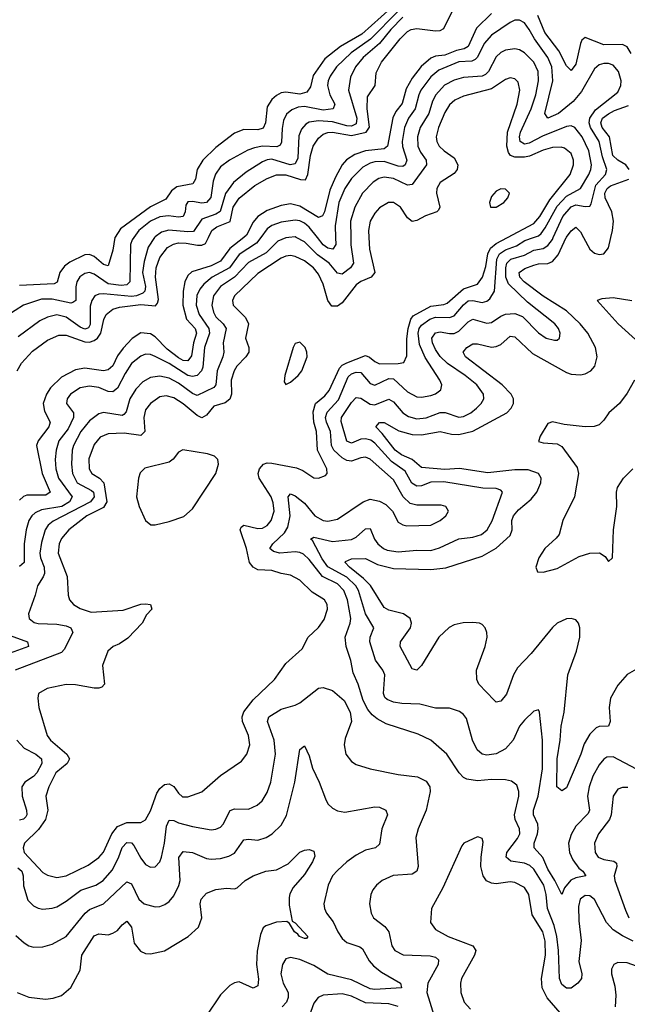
# Model space of a CAD drawing. Header units: inches. Extents: x 1694797 to 1849917, y 907313 to 1017959.
# Tile 748 of 834: x 1806011 to 1808611, y 996720 to 1000931. Entities that reach past the tile are written whole.
import ezdxf

# ---------------------------------------------------------------- set-up
doc = ezdxf.new("R2010")
doc.units = ezdxf.units.IN
doc.header["$MEASUREMENT"] = 0
doc.layers.add('B8000', color=7, linetype='Continuous')
doc.layers.add('B8909', color=7, linetype='Continuous')

msp = doc.modelspace()

# ---------------------------------------------------------------- linework, layer by layer
at = {"layer": 'B8000', "color": 5}
for points, elevation in [([(1807599.1, 1000980.9), (1807474.8, 1000870), (1807383.2, 1000816.8), (1807315.9, 1000764.1), (1807267, 1000693), (1807255.1, 1000644.9), (1807238.8, 1000621.2), (1807210, 1000612.5), (1807150, 1000621.3), (1807130, 1000618), (1807110, 1000607.6), (1807090, 1000589.9), (1807070, 1000558.7), (1807063.3, 1000490), (1807052.4, 1000467.6), (1807030, 1000460.6), (1806970, 1000461.4), (1806930, 1000445.6), (1806850, 1000385), (1806795, 1000330), (1806770.1, 1000290), (1806763.8, 1000250), (1806751.6, 1000230), (1806682.8, 1000217.2), (1806661.1, 1000198.9), (1806636.7, 1000163.3), (1806570, 1000130.6), (1806442.9, 1000037.1), (1806418.9, 1000001.1), (1806418.8, 1000000)], 520), ([(1807630, 1000967.6), (1807512.2, 1000847.8), (1807428.6, 1000790), (1807365.8, 1000730), (1807338.7, 1000690), (1807330.1, 1000670), (1807327.8, 1000650), (1807337.2, 1000610), (1807359.8, 1000570), (1807352.6, 1000550), (1807310, 1000544.3), (1807230, 1000559.8), (1807203.1, 1000556.9), (1807174.7, 1000545.3), (1807153.1, 1000526.9), (1807140.2, 1000499.8), (1807133.7, 1000466.3), (1807131.7, 1000408.3), (1807125.6, 1000394.4), (1807111.7, 1000388.3), (1807050, 1000390.5), (1807016.1, 1000383.9), (1806987, 1000373), (1806908.8, 1000331.2), (1806870, 1000301.5), (1806848.8, 1000271.2), (1806839, 1000241), (1806828.5, 1000171.5), (1806810.8, 1000150), (1806790, 1000147.1), (1806750, 1000154.2), (1806730, 1000152.5), (1806721.9, 1000138.1), (1806718.3, 1000110), (1806710.3, 1000089.7), (1806690, 1000086.7), (1806648, 1000092), (1806610, 1000088.3), (1806570, 1000070.3), (1806520.1, 1000030), (1806498.9, 1000000)], 540), ([(1806818.3, 1000000), (1806832.8, 1000030), (1806854.9, 1000045.1), (1806911.5, 1000068.5), (1806924.6, 1000130), (1806950, 1000167.4), (1807017.7, 1000222.3), (1807070, 1000252.4), (1807110, 1000267.5), (1807150, 1000268.6), (1807211.7, 1000248.3), (1807233.7, 1000246.3), (1807244.3, 1000270), (1807255.8, 1000350), (1807267.2, 1000390), (1807290, 1000425), (1807310, 1000441.2), (1807330, 1000449.2), (1807350, 1000449.9), (1807430, 1000436.5), (1807493.3, 1000450), (1807507.8, 1000472.2), (1807497, 1000550), (1807498.4, 1000601.6), (1807531.5, 1000650), (1807536.4, 1000703.6), (1807558.5, 1000750), (1807638.7, 1000850), (1807670, 1000881.1), (1807685.2, 1000890), (1807710, 1000894), (1807790, 1000883.4), (1807810, 1000885.2), (1807826.2, 1000893.8), (1807862.5, 1000970)], 580), ([(1807650, 1000941.7), (1807599.2, 1000890), (1807551, 1000829), (1807479.9, 1000770), (1807447.2, 1000730), (1807425.6, 1000685.6), (1807417.1, 1000630), (1807453.1, 1000510), (1807450, 1000486.2), (1807430, 1000476.3), (1807410, 1000477.1), (1807350, 1000494.9), (1807290, 1000498.7), (1807250, 1000493.5), (1807235.2, 1000484.8), (1807216.6, 1000463.4), (1807205.7, 1000434.3), (1807201.3, 1000338.7), (1807190, 1000314.9), (1807168.6, 1000310), (1807090, 1000334.2), (1807070, 1000331.8), (1807050, 1000323.1), (1806980.2, 1000279.8), (1806925.3, 1000234.7), (1806891.6, 1000188.4), (1806868.3, 1000111.7), (1806850, 1000099.1), (1806790, 1000078.6), (1806754, 1000026), (1806730, 1000023.5), (1806649, 1000031), (1806618, 1000022), (1806590, 1000002.5), (1806588.3, 1000000)], 560), ([(1808030, 1000957.5), (1807964.8, 1000895.2), (1807930, 1000816.7), (1807912.9, 1000807.1), (1807880.2, 1000799.8), (1807830, 1000780.3), (1807790, 1000774.8), (1807770, 1000766.6), (1807728.9, 1000731.1), (1807690, 1000680.7), (1807664.2, 1000635.8), (1807647.4, 1000572.6), (1807620.9, 1000539.1), (1807608, 1000512), (1807585.3, 1000390), (1807570, 1000379.4), (1807490, 1000371.1), (1807445.4, 1000354.7), (1807408.6, 1000331.4), (1807390.5, 1000310), (1807361.5, 1000258.5), (1807337.7, 1000202.3), (1807315.5, 1000110), (1807307.2, 1000092.8), (1807290, 1000085.4), (1807210, 1000134.1), (1807170, 1000143.5), (1807130, 1000137.2), (1807070, 1000114.9), (1807030, 1000089.1), (1807010, 1000065.3), (1806981.9, 1000010), (1806969.3, 1000000)], 620), ([(1808293.8, 1000000), (1808334.8, 1000090), (1808370, 1000131), (1808390, 1000139.2), (1808430, 1000132.2), (1808450, 1000133.2), (1808456.2, 1000143.8), (1808476.2, 1000223.8), (1808516.5, 1000270), (1808522.9, 1000290), (1808504.6, 1000344.6), (1808490.2, 1000410), (1808453.1, 1000470), (1808447.6, 1000490), (1808450.5, 1000510), (1808474.1, 1000545.9), (1808570, 1000622.1), (1808582.9, 1000650), (1808583.9, 1000670), (1808573.3, 1000710), (1808550, 1000736.5), (1808530, 1000743.8), (1808510, 1000744.7), (1808490, 1000738.9), (1808470, 1000721.5), (1808415.1, 1000624.9), (1808378.3, 1000581.7), (1808316.8, 1000530), (1808270, 1000510.7), (1808257.9, 1000530), (1808291.5, 1000670), (1808287.6, 1000730), (1808270.3, 1000770.3), (1808213, 1000850), (1808190, 1000889.9), (1808170, 1000917.6), (1808150, 1000929.2), (1808130, 1000929.2), (1808110, 1000919.9), (1808030, 1000865.6), (1807997.7, 1000830), (1807970, 1000771.2), (1807959.1, 1000760.9), (1807945.4, 1000754.6), (1807890, 1000751.9), (1807804.6, 1000715.3), (1807770, 1000687.5), (1807727.9, 1000630), (1807718.2, 1000610), (1807703.1, 1000550), (1807675, 1000510), (1807657.5, 1000470), (1807647.1, 1000410), (1807649.1, 1000389.1), (1807667.1, 1000330), (1807660.4, 1000310), (1807650, 1000303.9), (1807630, 1000304.8), (1807570, 1000324.5), (1807530, 1000324.2), (1807510, 1000318.1), (1807479.5, 1000300.5), (1807430, 1000251.9), (1807401.6, 1000210), (1807375.7, 1000150), (1807360.4, 1000050), (1807362.7, 1000000)], 640), ([(1808627.1, 1000787.1), (1808610, 1000814.9), (1808590, 1000825.7), (1808510, 1000823.8), (1808430, 1000855.3), (1808416.2, 1000843.8), (1808410.1, 1000829.9), (1808390, 1000741.7), (1808370, 1000713.5), (1808350, 1000734.2), (1808317.5, 1000797.6), (1808257.2, 1000877.2), (1808227.1, 1000950)], 620), ([(1808209.7, 1000000), (1808230, 1000007), (1808242.6, 1000017.4), (1808259.5, 1000040.5), (1808310, 1000134.3), (1808350, 1000176.9), (1808410.2, 1000209.8), (1808445.8, 1000270), (1808454.8, 1000290), (1808457.1, 1000310), (1808446, 1000370), (1808417.6, 1000430), (1808386.4, 1000470), (1808370, 1000476.9), (1808350, 1000474.7), (1808247.1, 1000432.9), (1808190, 1000403), (1808170, 1000398.4), (1808151.9, 1000410), (1808149.1, 1000430), (1808153.2, 1000450), (1808199.2, 1000550), (1808219.2, 1000610), (1808230.6, 1000670), (1808229.3, 1000709.3), (1808210, 1000749.9), (1808170, 1000790.4), (1808150, 1000801.9), (1808130, 1000806.6), (1808090, 1000801.6), (1808070, 1000791.6), (1808050, 1000773.2), (1808016.3, 1000710), (1808003.3, 1000696.7), (1807990, 1000689.9), (1807910, 1000684), (1807870, 1000672.6), (1807829.1, 1000650.9), (1807790.9, 1000610), (1807777.1, 1000582.9), (1807761.3, 1000530), (1807724.8, 1000470), (1807713.6, 1000430), (1807714.8, 1000390), (1807725.1, 1000365.1), (1807750.1, 1000330), (1807751.6, 1000310), (1807690, 1000227.1), (1807670, 1000223.4), (1807610, 1000252.4), (1807570, 1000257.9), (1807547.9, 1000252.1), (1807523.1, 1000236.9), (1807478.2, 1000190), (1807444.7, 1000130), (1807425.7, 1000070), (1807427.3, 1000000)], 660), ([(1808097.3, 1000000), (1808210, 1000059.9), (1808236.6, 1000090), (1808278.7, 1000161.3), (1808366.7, 1000270), (1808380.4, 1000310), (1808379.9, 1000330), (1808370, 1000358.8), (1808342.3, 1000382.3), (1808326.9, 1000386.9), (1808290, 1000384.8), (1808250, 1000373.2), (1808192.3, 1000347.7), (1808170, 1000343.3), (1808130, 1000343.1), (1808111.1, 1000351.1), (1808102.9, 1000362.9), (1808095.3, 1000390), (1808098.5, 1000450), (1808139.1, 1000570), (1808150.8, 1000630), (1808144.1, 1000664.1), (1808130, 1000678.5), (1808110, 1000682.2), (1808090, 1000675.6), (1808030, 1000635.1), (1807910, 1000603.8), (1807873.1, 1000586.9), (1807850, 1000567.3), (1807830, 1000534.2), (1807802.2, 1000470), (1807792.4, 1000430), (1807795.5, 1000410), (1807805.8, 1000390), (1807826.4, 1000370), (1807870, 1000339.9), (1807885.5, 1000310), (1807882.6, 1000290), (1807870, 1000273.7), (1807810, 1000234.9), (1807795.5, 1000210), (1807794.1, 1000190), (1807808.7, 1000130), (1807802.7, 1000117.3), (1807796.1, 1000110), (1807747.8, 1000092.2), (1807710, 1000072.2), (1807690, 1000068.5), (1807670, 1000084.4), (1807639.5, 1000130), (1807610, 1000149.9), (1807588.5, 1000150), (1807550, 1000126.6), (1807530, 1000103.5), (1807510.1, 1000070), (1807502.8, 1000030), (1807504.4, 1000000)], 680), ([(1808619.1, 1000290), (1808603.8, 1000310), (1808570, 1000330.5), (1808548, 1000350), (1808534.3, 1000430), (1808503.5, 1000470), (1808497, 1000490), (1808504.9, 1000510), (1808530, 1000529.3), (1808556.4, 1000543.6), (1808615.9, 1000564.1)], 620), ([(1808540.4, 1000000), (1808547.3, 1000030), (1808551.2, 1000070), (1808544.9, 1000110), (1808515.5, 1000170), (1808514.1, 1000190), (1808524.5, 1000210), (1808539.3, 1000220.7), (1808616.5, 1000250)], 620), ([(1807284.6, 1000000), (1807250, 1000043.6), (1807230, 1000061.2), (1807210, 1000070.9), (1807190, 1000074), (1807130, 1000065.9), (1807090, 1000050.7), (1807070, 1000036.6), (1807042.5, 1000000)], 640), ([(1808349.4, 1000000), (1808350, 1000001.3), (1808370, 1000028.9), (1808390, 1000043.5), (1808410, 1000024.1), (1808423, 1000000)], 620), ([(1807194.3, 1000000), (1807190, 1000002.3), (1807161.9, 1000000)], 660)]:
    msp.add_lwpolyline(points, dxfattribs=dict(at, elevation=elevation))
at = {"layer": 'B8000', "color": 5, "elevation": 720}
msp.add_lwpolyline([(1808070, 1000207.3), (1808050, 1000198.4), (1808030, 1000175.1), (1808021.3, 1000150), (1808025.5, 1000130), (1808050, 1000129.2), (1808082.4, 1000150), (1808099.7, 1000170), (1808107, 1000190), (1808090, 1000207)], close=True, dxfattribs=at)
at = {"layer": 'B8909', "color": 5}
for points, elevation in [([(1806498.9, 1000000), (1806491.8, 999990), (1806485.5, 999970), (1806481.6, 999810), (1806470, 999797.8), (1806445.6, 999794.4), (1806390, 999801.7), (1806330, 999843.5), (1806310, 999850.8), (1806290, 999846.6), (1806268.5, 999831.5), (1806255.6, 999810), (1806250.9, 999789.1), (1806250.8, 999730), (1806238.5, 999721.5), (1806230, 999719.7), (1806150, 999736.5), (1806103.8, 999736.2), (1806028, 999710), (1805955.6, 999664.4)], 540), ([(1807161.9, 1000000), (1807150, 999999), (1807116.1, 999983.9), (1807066, 999934), (1806990, 999893.4), (1806930.4, 999830), (1806870.1, 999790), (1806840.3, 999750), (1806833, 999710), (1806839.7, 999680.3), (1806850, 999661.2), (1806882.1, 999630), (1806894.2, 999610), (1806881.5, 999550), (1806884.4, 999510), (1806880.3, 999490), (1806855.3, 999430), (1806850.8, 999370), (1806842, 999358), (1806770, 999323.6), (1806750, 999332), (1806690, 999376.5), (1806650, 999397.9), (1806610, 999406.7), (1806570, 999401.7), (1806537.2, 999382.8), (1806508.4, 999351.6), (1806483, 999310), (1806466.3, 999253.7), (1806457.2, 999242.8), (1806450, 999239.2), (1806370, 999251.7), (1806350, 999246.1), (1806310, 999215.5), (1806272, 999170), (1806240.8, 999110), (1806236, 999090), (1806232.6, 999030), (1806237.6, 998990), (1806257.3, 998950), (1806318, 998918), (1806326.2, 998910), (1806329.3, 998890), (1806314.3, 998870), (1806153.9, 998786.1), (1806133.4, 998770), (1806119.6, 998750), (1806104.6, 998695.4), (1806097.8, 998650), (1806099.9, 998630), (1806115.4, 998590), (1806117, 998563), (1806112, 998548), (1806087.3, 998510), (1806077.7, 998470), (1806048.7, 998390), (1806052.2, 998370), (1806073.5, 998353.5), (1806090, 998348.8), (1806170, 998346.5), (1806210, 998339.3), (1806230.2, 998330), (1806239, 998310), (1806201.9, 998238.1), (1806190, 998224.5), (1805992.4, 998150)], 660), ([(1806000.5, 999430), (1806018.2, 999461.8), (1806066.5, 999513.5), (1806130, 999560.7), (1806178.5, 999581.5), (1806210, 999581.8), (1806290, 999553.6), (1806310, 999552.9), (1806330, 999558.7), (1806344.4, 999570), (1806357.9, 999590), (1806371, 999649), (1806380.8, 999670), (1806410, 999694), (1806438.3, 999701.7), (1806530, 999712.7), (1806592.3, 999707.7), (1806601.1, 999718.9), (1806604.8, 999735.2), (1806592.8, 999830), (1806594.5, 999870), (1806610, 999914.1), (1806643.2, 999956.8), (1806668.4, 999971.6), (1806690, 999976.7), (1806723.8, 999976.2), (1806772.4, 999967.6), (1806790, 999967.3), (1806805.8, 999974.2), (1806818.3, 1000000)], 580), ([(1806588.3, 1000000), (1806561, 999959), (1806543.1, 999896.9), (1806536.3, 999850), (1806548.9, 999790), (1806547.1, 999770), (1806538.5, 999761.5), (1806511.1, 999750), (1806490, 999747.9), (1806370, 999758.8), (1806350, 999757.7), (1806333, 999750), (1806319.4, 999730), (1806313.3, 999706.7), (1806312.9, 999627.1), (1806305.8, 999614.2), (1806298, 999610), (1806290, 999607.8), (1806270, 999615.9), (1806210, 999659.3), (1806170, 999669.1), (1806130, 999659.7), (1806096.6, 999643.4), (1806004.8, 999575.2)], 560), ([(1806418.8, 1000000), (1806410, 999946), (1806390, 999878), (1806370, 999884.7), (1806330, 999919.3), (1806310, 999927.7), (1806290, 999926.2), (1806225.2, 999894.8), (1806202.2, 999877.8), (1806182.4, 999850), (1806171.1, 999808.9), (1806158.8, 999801.2), (1806010, 999794.8)], 520), ([(1806969.3, 1000000), (1806910, 999953), (1806870, 999898.5), (1806830, 999878.2), (1806747.6, 999852.4), (1806730, 999837.9), (1806717.6, 999810), (1806710.1, 999770.1), (1806709, 999710), (1806725.1, 999650), (1806762.1, 999610), (1806768, 999590), (1806754.9, 999550), (1806746, 999494), (1806730, 999472.1), (1806710, 999473.5), (1806690, 999485.8), (1806642.1, 999522.1), (1806590, 999575.3), (1806570, 999588), (1806530, 999591.5), (1806492.2, 999567.8), (1806453.6, 999526.4), (1806430, 999493.5), (1806410, 999451.6), (1806390, 999433.9), (1806370, 999429.2), (1806290, 999440.5), (1806250, 999433.5), (1806190, 999402.5), (1806143.3, 999356.7), (1806125.7, 999330), (1806111.7, 999290), (1806117.1, 999257), (1806141.9, 999210), (1806135.8, 999190), (1806090.6, 999130), (1806082.4, 999110), (1806107.6, 998990), (1806141.7, 998910), (1806122.7, 998897.3), (1806041.9, 998898.1), (1806027.4, 998892.6), (1806010, 998876.1)], 620), ([(1807042.5, 1000000), (1807024.3, 999975.7), (1806950, 999926.5), (1806908.9, 999870), (1806835.2, 999830), (1806799.1, 999800.9), (1806781.6, 999778.4), (1806768.5, 999751.5), (1806766.4, 999710), (1806779, 999670), (1806819.8, 999610), (1806822.4, 999590), (1806801.2, 999530), (1806794.4, 999445.6), (1806788.8, 999430), (1806770.1, 999410), (1806750, 999405.3), (1806730, 999409.9), (1806650, 999460.4), (1806590, 999491.6), (1806570, 999499.7), (1806550, 999500.2), (1806530, 999492.7), (1806490, 999460.8), (1806462, 999418), (1806430, 999356.1), (1806410, 999339.4), (1806390, 999341.5), (1806350, 999358.1), (1806310, 999364.1), (1806270, 999357), (1806228.2, 999330), (1806214, 999310), (1806210.8, 999290), (1806241.9, 999250), (1806241.8, 999230), (1806218.5, 999181.5), (1806179.1, 999130), (1806166.7, 999090), (1806162.4, 999050), (1806165.4, 999010), (1806177.6, 998970), (1806235.3, 998890), (1806224.7, 998870), (1806191.6, 998850), (1806104.7, 998835.3), (1806077.5, 998822.5), (1806062.7, 998810), (1806049.7, 998790), (1806039.1, 998750), (1806030.8, 998689.2), (1806030.8, 998609.2), (1806010, 998592.2)], 640), ([(1807504.4, 1000000), (1807507, 999950), (1807530.1, 999849.9), (1807514.3, 999830), (1807470, 999811.1), (1807450, 999797), (1807390, 999721), (1807370, 999706.4), (1807346.8, 999706.8), (1807330, 999729.8), (1807310, 999800.3), (1807290, 999843.7), (1807267.5, 999870), (1807230, 999900.1), (1807190, 999919.2), (1807170, 999922.5), (1807150, 999920.1), (1807130, 999910.8), (1807030, 999845.3), (1806930.1, 999750), (1806921.6, 999730), (1806924.8, 999710), (1806977, 999657), (1806990.1, 999630), (1806977.6, 999570), (1806990.9, 999530), (1806990.9, 999510), (1806978.7, 999490), (1806939.6, 999450), (1806928, 999430), (1806916.4, 999390), (1806917, 999330), (1806910, 999308), (1806890, 999293.3), (1806842.1, 999277.9), (1806810, 999239.9), (1806790, 999228.4), (1806770, 999237.9), (1806710, 999289.1), (1806670, 999314.4), (1806638, 999322), (1806610, 999317.9), (1806570, 999290.5), (1806550, 999262.4), (1806542.7, 999230), (1806546.1, 999170), (1806530, 999152.3), (1806457.4, 999162.6), (1806390, 999160.6), (1806354.8, 999145.2), (1806330, 999115), (1806307.4, 999052.6), (1806308.9, 999010), (1806319.8, 998990), (1806352.6, 998970), (1806370.6, 998950.6), (1806383.4, 998870), (1806370, 998845.4), (1806298.2, 998810), (1806221, 998750), (1806190, 998712.9), (1806180.1, 998690), (1806176.1, 998650), (1806214, 998550), (1806218.9, 998470), (1806224.2, 998450), (1806241.7, 998430), (1806270, 998412.9), (1806316.8, 998396.8), (1806454, 998406), (1806530, 998431.5), (1806550, 998433.4), (1806570.7, 998430), (1806576.3, 998410), (1806553.4, 998386.6), (1806534.6, 998350), (1806473.3, 998286.7), (1806437.6, 998262.4), (1806410.4, 998250), (1806388.2, 998230), (1806365, 998170), (1806373.4, 998090), (1806362.8, 998077.2), (1806350, 998072), (1806330, 998072.3), (1806250, 998086.6), (1806210, 998087.9), (1806129.1, 998070.9), (1806091.8, 998050), (1806089, 998030), (1806093.6, 997990), (1806128.5, 997870), (1806143.5, 997850), (1806213, 997790), (1806224.5, 997770), (1806214.4, 997750), (1806165.4, 997710), (1806135.2, 997650), (1806123.4, 997610), (1806132.1, 997550), (1806121.5, 997510), (1806091.5, 997468.5), (1806032.1, 997410), (1806025.9, 997390), (1806030.1, 997370), (1806110, 997283.9), (1806130, 997272), (1806170, 997262.7), (1806210, 997269.6), (1806304.4, 997315.6), (1806350, 997347.8), (1806370, 997371), (1806404.8, 997450), (1806430, 997480.3), (1806470, 997497.2), (1806530, 997498), (1806550, 997509.2), (1806570, 997547.4), (1806597.1, 997622.9), (1806610, 997643.8), (1806630, 997660.5), (1806650, 997663.2), (1806670, 997651.1), (1806690, 997623.9), (1806708, 997608.1), (1806730, 997607.1), (1806791, 997629), (1806870, 997698.4), (1806960, 997760), (1806982.2, 997790), (1806995.8, 997830), (1806990.5, 997870), (1806963.8, 997930), (1806963.4, 997950), (1806970, 997970.9), (1807010, 998022.4), (1807101, 998110), (1807150, 998177.4), (1807219.2, 998240.8), (1807244.7, 998290), (1807290, 998331.5), (1807313.3, 998366.7), (1807327.5, 998410), (1807326.2, 998430), (1807315.3, 998450), (1807262.6, 998482.6), (1807210, 998534.6), (1807170, 998556.2), (1807130, 998562.7), (1807090, 998575.4), (1807030, 998579), (1807010, 998589.4), (1806994.2, 998610), (1806982.1, 998670), (1806954.5, 998750), (1806958.5, 998761.5), (1806970, 998770.1), (1807030, 998755.1), (1807050, 998756.4), (1807070, 998768.3), (1807086.7, 998790), (1807099.2, 998830), (1807095, 998865), (1807086.6, 998890), (1807035.5, 998970), (1807031.3, 998990), (1807036.7, 999010), (1807054.5, 999030), (1807070, 999036), (1807090, 999034.8), (1807195.1, 999015.1), (1807222.9, 999002.9), (1807270, 998972.3), (1807290, 998970.2), (1807318.7, 998981.3), (1807326.3, 998990), (1807325.6, 999010), (1807285, 999090), (1807281.4, 999170), (1807269.7, 999210), (1807266.1, 999253.9), (1807277.2, 999290), (1807316.9, 999323.1), (1807334.9, 999345.1), (1807378.8, 999441.2), (1807390, 999453.4), (1807410, 999463.9), (1807490, 999495.1), (1807508.2, 999488.2), (1807530, 999469.6), (1807550, 999459.7), (1807630, 999460.8), (1807654.4, 999465.6), (1807666.6, 999493.4), (1807666.6, 999566.6), (1807672.6, 999610), (1807683.9, 999650), (1807694.7, 999665.3), (1807770, 999706.4), (1807826.1, 999713.9), (1807840.4, 999719.6), (1807910, 999779.9), (1807970, 999800.6), (1807990.4, 999829.6), (1808004.6, 999875.4), (1808014, 999930), (1808025.5, 999954.5), (1808050, 999974.9), (1808097.3, 1000000)], 680), ([(1808636.2, 996990), (1808590, 997013), (1808550, 997039.4), (1808521.3, 997070), (1808470, 997168.2), (1808450, 997184.1), (1808430, 997185), (1808409.4, 997170.6), (1808401.9, 997138.1), (1808403.3, 997076.7), (1808412.5, 996992.5), (1808403.5, 996903.5), (1808415.8, 996850), (1808415.1, 996830), (1808399.1, 996810), (1808370, 996789.8), (1808350, 996789.8), (1808330, 996805.3), (1808320.4, 996830), (1808316.4, 996950), (1808309.2, 997010), (1808297.5, 997057.5), (1808268.7, 997130), (1808263.6, 997190), (1808253.2, 997230), (1808210, 997298.1), (1808193.6, 997313.6), (1808170, 997324.2), (1808112, 997332), (1808092.7, 997350), (1808094.6, 997370), (1808141.1, 997430), (1808150.4, 997450), (1808148.8, 997470), (1808130.3, 997510), (1808128.6, 997530), (1808146.5, 997610), (1808146.6, 997630), (1808137.2, 997657.2), (1808114.5, 997674.5), (1808090, 997680.7), (1808030, 997681.8), (1807970, 997675.4), (1807923.3, 997683.3), (1807910, 997690.5), (1807890.6, 997710.6), (1807838, 997790), (1807770.5, 997850.5), (1807716.3, 997876.3), (1807579.5, 997919.5), (1807540.6, 997940.6), (1807519, 997959), (1807501.1, 997981.1), (1807480.3, 998020.3), (1807458.5, 998090), (1807438, 998138), (1807428.1, 998190), (1807407.2, 998250), (1807403.3, 998290), (1807424.9, 998350), (1807427.9, 998370), (1807413.1, 998450), (1807397.8, 998490), (1807370, 998518.6), (1807306.6, 998550), (1807250, 998622.7), (1807225.2, 998645.2), (1807210, 998652.7), (1807190, 998655), (1807123.7, 998650), (1807097.4, 998657.4), (1807081.6, 998670), (1807094.2, 998690), (1807143.6, 998736.4), (1807158.5, 998761.5), (1807167.6, 998810), (1807159.9, 998890), (1807170, 998903.5), (1807190, 998895), (1807230, 998863.1), (1807274.3, 998810), (1807310, 998790.1), (1807330, 998786.3), (1807370, 998795.5), (1807480.3, 998870), (1807510, 998880.1), (1807550, 998872.4), (1807577.7, 998857.7), (1807605.9, 998830), (1807630, 998782.6), (1807650, 998770.3), (1807666.8, 998766.8), (1807770, 998770.2), (1807809.7, 998790), (1807833.7, 998810), (1807846, 998830), (1807834, 998850), (1807814.5, 998854.5), (1807710, 998855), (1807682.1, 998862.1), (1807651.2, 998891.2), (1807610, 998963.8), (1807510, 999052.2), (1807490, 999060.4), (1807470, 999058), (1807430, 999043.3), (1807410, 999046.7), (1807390, 999057.7), (1807354.4, 999090), (1807344.5, 999110), (1807341.1, 999170), (1807323.4, 999210), (1807319.8, 999230), (1807326.9, 999253.1), (1807374.3, 999305.7), (1807416.4, 999403.6), (1807430, 999417.2), (1807450, 999424.5), (1807470, 999422.1), (1807510, 999375.2), (1807530, 999368.3), (1807590, 999397.1), (1807610, 999394.8), (1807670, 999339.6), (1807710, 999318.6), (1807730, 999317.4), (1807770, 999324.6), (1807789.3, 999330.7), (1807812.3, 999347.7), (1807817.7, 999370), (1807808.4, 999390), (1807746.1, 999486.1), (1807721.9, 999541.9), (1807716.2, 999590), (1807720.7, 999610), (1807730, 999625.6), (1807765.8, 999650), (1807790, 999658.6), (1807850, 999657), (1807870, 999665.1), (1807910, 999712.5), (1807930, 999728.3), (1807950, 999729.7), (1807990, 999722.4), (1808010, 999727.7), (1808022.2, 999737.8), (1808042.3, 999770), (1808052.7, 999907.3), (1808063.8, 999930), (1808090, 999947.6), (1808136.1, 999963.9), (1808172.8, 999987.2), (1808209.7, 1000000)], 660), ([(1807427.3, 1000000), (1807428, 999968), (1807439, 999890), (1807426.8, 999870), (1807390, 999843.2), (1807370, 999847.4), (1807334.7, 999890), (1807285.8, 999925.8), (1807230, 999980.9), (1807194.3, 1000000)], 660), ([(1808650, 997725.2), (1808550, 997779), (1808523.2, 997776.8), (1808510, 997768.9), (1808490, 997744.4), (1808463.4, 997696.6), (1808447.2, 997650), (1808440.8, 997610), (1808448.4, 997550), (1808443.3, 997536.7), (1808390, 997482), (1808370, 997446.4), (1808358.5, 997410), (1808362.9, 997370), (1808377.9, 997337.9), (1808402.6, 997302.6), (1808419.7, 997290), (1808433.1, 997270), (1808390, 997261.1), (1808368.3, 997251.7), (1808342.1, 997217.9), (1808330, 997189.6), (1808301.1, 997250), (1808270, 997297.7), (1808248.6, 997348.6), (1808212.4, 997390), (1808212.3, 997410), (1808226.5, 997450), (1808228.6, 997470), (1808227.1, 997490), (1808209.9, 997530), (1808208.7, 997550), (1808229, 997610), (1808247.3, 997727.3), (1808247.7, 997850), (1808235.1, 997970), (1808230, 997979.5), (1808210, 997974.3), (1808170, 997936.1), (1808149.5, 997910), (1808122.5, 997850), (1808090, 997812.7), (1808050, 997792.2), (1808010, 997785.6), (1807989.5, 997789.5), (1807968.6, 997808.6), (1807948.7, 997850), (1807922.1, 997942.1), (1807910, 997959.3), (1807892, 997972), (1807850, 997986.3), (1807790, 997987.3), (1807723.6, 998003.6), (1807646.4, 998006.4), (1807610, 998012.4), (1807583.2, 998023.2), (1807572.9, 998032.9), (1807567.3, 998050), (1807572.8, 998130), (1807564.2, 998150), (1807532.8, 998192.8), (1807508.8, 998270), (1807509.9, 998290), (1807525.9, 998330), (1807489.9, 998390), (1807461.1, 998490), (1807449.3, 998510), (1807410, 998547.6), (1807330, 998591.1), (1807304.9, 998624.9), (1807263.6, 998703.6), (1807255.1, 998710), (1807270, 998717.5), (1807350, 998699), (1807430, 998708.1), (1807450, 998717.6), (1807490, 998754.3), (1807510, 998754.6), (1807528.9, 998710), (1807543.6, 998690), (1807566.8, 998670), (1807583.2, 998663.2), (1807630, 998655), (1807710, 998662.9), (1807770, 998661), (1807807.7, 998672.3), (1807890, 998711.2), (1807950, 998718), (1807987.4, 998730), (1808010.3, 998749.7), (1808031.8, 998788.2), (1808076, 998910), (1808070, 998919.6), (1808050, 998926.2), (1807992.1, 998927.9), (1807824.9, 998955.1), (1807770, 998953.6), (1807730, 998938), (1807710, 998936.2), (1807689.2, 998949.2), (1807660.7, 999000.7), (1807601.1, 999041.1), (1807530, 999119.6), (1807512.6, 999132.6), (1807490, 999139.3), (1807470, 999136.9), (1807430, 999120.9), (1807410, 999128.3), (1807387, 999213), (1807388.3, 999230), (1807430, 999293.7), (1807450, 999316), (1807470, 999312.7), (1807510, 999287.3), (1807530, 999284.5), (1807590, 999309), (1807610, 999297), (1807650, 999249.6), (1807674.4, 999234.4), (1807710, 999223.8), (1807750, 999228.1), (1807810, 999251.2), (1807831, 999251), (1807890, 999231.1), (1807910, 999233.6), (1807940.6, 999250), (1807964.9, 999270), (1807985.8, 999290), (1807997.3, 999310), (1807995.4, 999330), (1807966.6, 999370), (1807917.1, 999410), (1807841.5, 999461.5), (1807810, 999491.3), (1807790, 999521.3), (1807777.6, 999550), (1807774.9, 999570), (1807790, 999592.7), (1807810, 999596.6), (1807850, 999588.7), (1807870, 999589.7), (1807890, 999599.1), (1807930, 999639.1), (1807950, 999651.1), (1808010, 999633), (1808030, 999636.6), (1808070, 999664), (1808090, 999671.8), (1808130, 999675.5), (1808161.6, 999661.6), (1808230, 999592.2), (1808263.1, 999570), (1808299, 999561), (1808310, 999561.1), (1808320.5, 999570), (1808323.1, 999590), (1808316.2, 999610), (1808300.7, 999630), (1808183.9, 999723.9), (1808101.9, 999801.9), (1808090.2, 999830), (1808090.2, 999870), (1808095.5, 999890), (1808112.5, 999907.5), (1808170, 999924.2), (1808210, 999945.8), (1808250, 999952.4), (1808270, 999965.3), (1808290, 999991.7), (1808293.8, 1000000)], 640), ([(1807362.7, 1000000), (1807364.2, 999970), (1807350.2, 999950), (1807330, 999954), (1807310, 999967.9), (1807284.6, 1000000)], 640), ([(1808650, 998153.3), (1808609.7, 998130.3), (1808570, 998085.5), (1808538.5, 998030), (1808533.1, 997990), (1808537.6, 997930), (1808530.1, 997909.9), (1808490, 997908.5), (1808476.8, 997903.2), (1808450, 997875.9), (1808426.3, 997833.7), (1808411.9, 997790), (1808350, 997645.6), (1808330, 997633), (1808309.1, 997650), (1808309.9, 997770), (1808323, 997850), (1808326.9, 997910), (1808340.9, 997970), (1808356.7, 998130), (1808393.6, 998230), (1808407.3, 998290), (1808407.8, 998330), (1808401.6, 998350), (1808390, 998365.1), (1808370, 998370.6), (1808350, 998368.2), (1808310.3, 998350), (1808290, 998331.6), (1808199, 998221), (1808140.4, 998159.6), (1808123, 998130), (1808093.8, 998046.2), (1808070, 998016.4), (1808050, 998013.1), (1808040.8, 998020.8), (1807975.8, 998090), (1807966.6, 998110), (1807965.4, 998150), (1808002.9, 998250), (1808010.4, 998290.4), (1808009.9, 998310), (1808002.7, 998330), (1807990, 998344.2), (1807978, 998350), (1807950, 998353.8), (1807908.3, 998351.7), (1807870, 998342.7), (1807848.4, 998331.6), (1807803.8, 998290), (1807730, 998168.7), (1807710, 998148.8), (1807690, 998154.5), (1807638.4, 998250), (1807640.9, 998270), (1807682.9, 998330), (1807687.1, 998350), (1807680.9, 998370), (1807652.4, 998390), (1807590, 998405.9), (1807570, 998417.3), (1807511.3, 998511.3), (1807481.7, 998541.7), (1807422.6, 998590), (1807404, 998610), (1807405.6, 998614.4), (1807430, 998625.3), (1807490, 998626.6), (1807541.4, 998601.4), (1807610, 998584.6), (1807770, 998579.9), (1807833.6, 998586.4), (1807990, 998637), (1808050, 998670.5), (1808110, 998724.8), (1808117.4, 998750), (1808117, 998790), (1808124.1, 998810), (1808144.4, 998835.6), (1808198.8, 998881.3), (1808223.6, 998910), (1808241, 998950), (1808241.7, 998970), (1808230.3, 998990.3), (1808186.2, 999006.2), (1808130, 999006.8), (1808013.7, 998993.8), (1807892.2, 999012.2), (1807830, 999008.3), (1807730, 999016.7), (1807690, 999049.9), (1807644.8, 999070), (1807616.8, 999090), (1807561.7, 999161.7), (1807534.4, 999190), (1807550, 999209.1), (1807570, 999208.7), (1807632.5, 999172.5), (1807690, 999157.2), (1807730, 999155.9), (1807810, 999170.8), (1807858.8, 999158.8), (1807890, 999157.2), (1807950, 999171.9), (1808095.5, 999250), (1808114, 999270), (1808123.4, 999290), (1808123.2, 999310), (1808114, 999330), (1808075.2, 999370), (1807918.6, 999490), (1807908.9, 999510), (1807923.7, 999530), (1807950, 999544.4), (1807970, 999545.4), (1808030, 999531.4), (1808050, 999533.1), (1808070, 999542.5), (1808110, 999577.2), (1808130, 999574.7), (1808204.3, 999504.3), (1808350, 999422.3), (1808370, 999415.7), (1808410, 999412.9), (1808430, 999416.4), (1808455, 999430), (1808471.2, 999450), (1808481.1, 999490), (1808474, 999530), (1808441.7, 999590), (1808408.2, 999630), (1808350, 999685.8), (1808250, 999749.6), (1808169.1, 999810), (1808150.4, 999830), (1808147.3, 999850), (1808172.8, 999867.2), (1808210, 999882.2), (1808230, 999887.4), (1808270, 999888.3), (1808290, 999897.2), (1808314.8, 999925.2), (1808349.4, 1000000)], 620), ([(1808423, 1000000), (1808450, 999950.2), (1808470, 999933.4), (1808490, 999927.1), (1808510, 999930.2), (1808530, 999955.5), (1808540.4, 1000000)], 620), ([(1808630, 999728.7), (1808550, 999741.2), (1808501.9, 999738.1), (1808482, 999730), (1808571.1, 999630), (1808661.8, 999550)], 580), ([(1808640.9, 999390), (1808610, 999333.4), (1808576.4, 999290), (1808531.5, 999250), (1808510, 999218.5), (1808490, 999198.6), (1808468.7, 999191.3), (1808430, 999190.1), (1808340.6, 999200.6), (1808290, 999211.4), (1808270, 999203.7), (1808237.7, 999150), (1808230, 999127.8), (1808250, 999121.1), (1808310, 999117.6), (1808330, 999106.2), (1808395.7, 999015.7), (1808401.6, 998990), (1808384.1, 998890), (1808335.3, 998790), (1808319.1, 998730), (1808306.5, 998713.5), (1808257, 998670), (1808231.8, 998630), (1808218.9, 998590), (1808226.6, 998570), (1808250, 998568.2), (1808310, 998584.6), (1808405, 998635), (1808450, 998650.4), (1808490.9, 998650.9), (1808515.4, 998635.4), (1808530, 998614.5), (1808547.7, 998630), (1808551, 998749), (1808565.1, 998850), (1808564.6, 998910), (1808569.1, 998930), (1808594.3, 998970), (1808634.1, 999010)], 580), ([(1805970, 998297.7), (1806044.6, 998270), (1806049, 998250), (1805970, 998222.2)], 640), ([(1806003.5, 997303.5), (1806020.8, 997290), (1806026.3, 997270), (1806027.3, 997227.3), (1806045.7, 997165.7), (1806070, 997140.7), (1806090, 997131), (1806110, 997127.8), (1806150, 997130.9), (1806170, 997137.7), (1806210, 997160.7), (1806272.2, 997207.8), (1806337.2, 997230), (1806368.5, 997250), (1806406.4, 997293.6), (1806433.8, 997346.2), (1806450, 997391.5), (1806470, 997412.7), (1806490, 997410.6), (1806500.1, 997400.1), (1806530, 997344.9), (1806550, 997317.8), (1806570, 997306.5), (1806590, 997308.2), (1806610, 997328.9), (1806617.9, 997350), (1806630.9, 997409.1), (1806638.5, 997481.5), (1806650, 997507.2), (1806670, 997506.6), (1806690, 997496.8), (1806750, 997480.8), (1806830, 997466.8), (1806850, 997468.8), (1806870, 997478.2), (1806881.8, 997490), (1806911.4, 997548.6), (1806930, 997556), (1806990, 997554.4), (1807027.7, 997572.3), (1807047.8, 997590), (1807070, 997625.7), (1807085.5, 997670), (1807105.3, 997790), (1807100.1, 997850), (1807070.6, 997930), (1807076.8, 997950), (1807130, 997982.4), (1807190, 997999.8), (1807209.7, 998010), (1807290, 998072), (1807310, 998075.6), (1807350, 998062), (1807399.5, 998019.5), (1807425.3, 997970), (1807430.3, 997930), (1807403.6, 997856.4), (1807399.1, 997830), (1807406.9, 997790), (1807430, 997758.9), (1807450, 997746.3), (1807510, 997726.7), (1807630, 997703.2), (1807713.6, 997693.6), (1807750, 997675), (1807765.6, 997650), (1807766.8, 997630), (1807749.5, 997550), (1807716.3, 997470), (1807706.4, 997433.6), (1807715.1, 997310), (1807710.2, 997290), (1807690, 997276.5), (1807609, 997271), (1807562, 997250), (1807537.4, 997230), (1807522.3, 997210), (1807512.9, 997190), (1807508, 997150), (1807514.7, 997110), (1807524, 997090), (1807573.4, 997053.4), (1807590.6, 997030.6), (1807603.5, 996970), (1807615.5, 996950), (1807651.1, 996931.1), (1807767.5, 996927.5), (1807790, 996922.2), (1807803.2, 996910), (1807800.8, 996890), (1807757, 996810), (1807753.2, 996770), (1807803.1, 996610)], 660), ([(1805995.1, 997015.1), (1806030, 996982.9), (1806050, 996971), (1806070, 996965), (1806110, 996966), (1806150, 996977.1), (1806210, 997010.2), (1806290.5, 997110), (1806310, 997125.8), (1806370, 997150.1), (1806470, 997244.5), (1806490, 997235.5), (1806521, 997170), (1806543.6, 997150), (1806590, 997137), (1806610, 997138.6), (1806632.4, 997147.6), (1806650, 997160.2), (1806670, 997184.5), (1806691.9, 997228.1), (1806697.1, 997250), (1806692.3, 997347.7), (1806710, 997374.4), (1806750, 997370.1), (1806810, 997343.5), (1806830, 997340.7), (1806870, 997344.5), (1806906.1, 997353.9), (1806930, 997366), (1806970, 997423.2), (1806990, 997426.7), (1807030, 997421.6), (1807066, 997434), (1807090.9, 997449.1), (1807130, 997486.2), (1807152, 997528), (1807187.9, 997670), (1807209.9, 997810.1), (1807230, 997825.5), (1807250, 997783), (1807264.1, 997730), (1807292.5, 997670), (1807318.8, 997598.8), (1807330, 997577.4), (1807350, 997559.6), (1807370, 997548.3), (1807401.5, 997541.5), (1807530, 997565), (1807550, 997563.2), (1807577.4, 997550), (1807585, 997530), (1807560.9, 997470), (1807550, 997405.6), (1807532.7, 997390), (1807490, 997378.8), (1807450, 997357.4), (1807410, 997329.8), (1807370, 997293.2), (1807350, 997269.7), (1807330.1, 997230), (1807312.6, 997150), (1807314.5, 997130), (1807323.8, 997110), (1807352.5, 997072.5), (1807371.5, 997030), (1807390, 997001.4), (1807410, 996985), (1807466.1, 996966.1), (1807477.7, 996957.7), (1807506.1, 996906.1), (1807524.4, 996884.4), (1807558.3, 996858.3), (1807640.3, 996810), (1807644, 996790), (1807530, 996783), (1807510, 996786.5), (1807430, 996825.2), (1807328.8, 996848.8), (1807270, 996885.9), (1807210, 996912.4), (1807170, 996920.6), (1807150, 996914), (1807135.4, 996890), (1807128.8, 996850), (1807138.3, 996810), (1807159.1, 996770), (1807159.9, 996750), (1807152.6, 996730), (1807134.6, 996710)], 640), ([(1805998.5, 997850), (1806030, 997816.2), (1806079.7, 997790), (1806104.4, 997770), (1806106.3, 997750), (1806084.7, 997710), (1806070, 997694.5), (1806033.4, 997670), (1806020.8, 997650), (1806021.6, 997610), (1806040.1, 997550), (1806042.2, 997530), (1806037.5, 997522.4), (1806027.7, 997512.3), (1806010, 997507.5)], 660), ([(1808612.8, 997647.2), (1808590, 997648), (1808570, 997639.8), (1808550.1, 997609.9), (1808541.3, 997530), (1808534.9, 997510), (1808487.5, 997450), (1808469.5, 997410), (1808472.3, 997370), (1808486.3, 997350), (1808510, 997338.9), (1808553.1, 997333.1), (1808563.8, 997323.8), (1808565.1, 997310), (1808554.7, 997270), (1808557.2, 997250), (1808602.7, 997122.7), (1808617, 997090)], 660), ([(1808323.8, 996683.8), (1808268, 996748), (1808246.2, 996790), (1808243.4, 996830), (1808260.7, 996930), (1808259, 996990), (1808249.5, 997030), (1808203.3, 997103.3), (1808189.9, 997190), (1808170, 997219.1), (1808130, 997241.8), (1808110, 997244), (1808050, 997235.9), (1808030, 997238.3), (1808008.8, 997248.8), (1807994.4, 997270), (1807984.4, 997310), (1807984.7, 997350), (1807994.3, 997414.3), (1807990, 997428.7), (1807975.5, 997435.5), (1807970, 997437.2), (1807911, 997410), (1807902, 997398), (1807821.4, 997218.6), (1807773.1, 997130), (1807769, 997070), (1807790, 997039.5), (1807844.2, 997010), (1807949.1, 996970), (1807963.2, 996950), (1807956.8, 996930), (1807901.4, 996830), (1807897.1, 996810), (1807897.7, 996770), (1807912.2, 996730), (1807939.1, 996699.1)], 680), ([(1806000.5, 996770), (1806050, 996750.3), (1806122, 996742), (1806153.9, 996746.1), (1806190, 996758.3), (1806230, 996792), (1806270, 996866.4), (1806277, 996930), (1806330, 997013.2), (1806350, 997021.2), (1806390, 997017.8), (1806410, 997024), (1806430, 997035.6), (1806450, 997060.8), (1806470, 997076.5), (1806490, 997050.4), (1806501.2, 996981.2), (1806528.1, 996948.1), (1806550, 996938.2), (1806570, 996935.4), (1806630, 996948.7), (1806732.1, 997010), (1806776.2, 997050), (1806790.6, 997090), (1806783.4, 997150), (1806787.7, 997170), (1806810, 997196.2), (1806850, 997211.8), (1806896.4, 997216.4), (1806930, 997214), (1806941.7, 997218.3), (1806976.4, 997250), (1807010, 997270.1), (1807064, 997290), (1807110, 997295.6), (1807159, 997321), (1807210, 997370.3), (1807230, 997379.3), (1807250, 997382), (1807270, 997374.8), (1807274.2, 997354.2), (1807263.6, 997330), (1807230, 997275.6), (1807180.7, 997219.3), (1807166.8, 997193.2), (1807163.5, 997176.5), (1807163.6, 997143.6), (1807176.4, 997076.4), (1807190, 997068), (1807243.8, 997010), (1807237.8, 997002.3), (1807230, 997001.1), (1807207.6, 997010), (1807200.6, 997020.6), (1807186.2, 997030), (1807165.3, 997065.3), (1807153.8, 997073.8), (1807109.1, 997070.9), (1807063.7, 997056.3), (1807052.1, 997047.9), (1807041.7, 997018.3), (1807027.5, 996947.5), (1807024.2, 996890), (1807032.2, 996827.8), (1807030, 996798.7), (1807010, 996788.6), (1806950, 996816.4), (1806930, 996811.9), (1806910, 996800.5), (1806870, 996761.1), (1806808.7, 996670)], 620), ([(1808988.4, 996711.6), (1808790, 996771.5), (1808765.6, 996785.6), (1808710, 996841.6), (1808650, 996883.2), (1808610, 996898.3), (1808570, 996899.7), (1808553, 996890), (1808543.1, 996870), (1808542.8, 996850), (1808557.3, 996797.3), (1808560.9, 996759.1), (1808558.5, 996710)], 680), ([(1807630, 996710.9), (1807590, 996722.8), (1807490, 996727.2), (1807430, 996755.1), (1807390, 996765), (1807310, 996759.4), (1807287.8, 996750), (1807270, 996725.1), (1807242.8, 996650)], 660)]:
    msp.add_lwpolyline(points, dxfattribs=dict(at, elevation=elevation))
at = {"layer": 'B8909', "color": 5, "elevation": 720}
for points in [[(1807210, 999552.6), (1807190, 999547), (1807181.5, 999530), (1807145, 999410), (1807142.9, 999382.9), (1807150, 999370.8), (1807170, 999381.7), (1807202.7, 999410), (1807217.7, 999430), (1807240.3, 999490), (1807239.8, 999510), (1807232.9, 999530)], [(1806708.9, 999091.1), (1806690, 999081.8), (1806668.2, 999051.8), (1806650, 999038.9), (1806546.8, 999013.2), (1806526.5, 998993.5), (1806519.3, 998970), (1806510.8, 998890), (1806522, 998850), (1806548.9, 998788.9), (1806571.6, 998771.6), (1806590, 998771.6), (1806650, 998785.6), (1806713.2, 998806.8), (1806750, 998839.6), (1806850.5, 998990), (1806862.2, 999030), (1806858.8, 999050), (1806845, 999064.9), (1806814.5, 999074.5)]]:
    msp.add_lwpolyline(points, close=True, dxfattribs=at)

doc.saveas('drawing.dxf')
